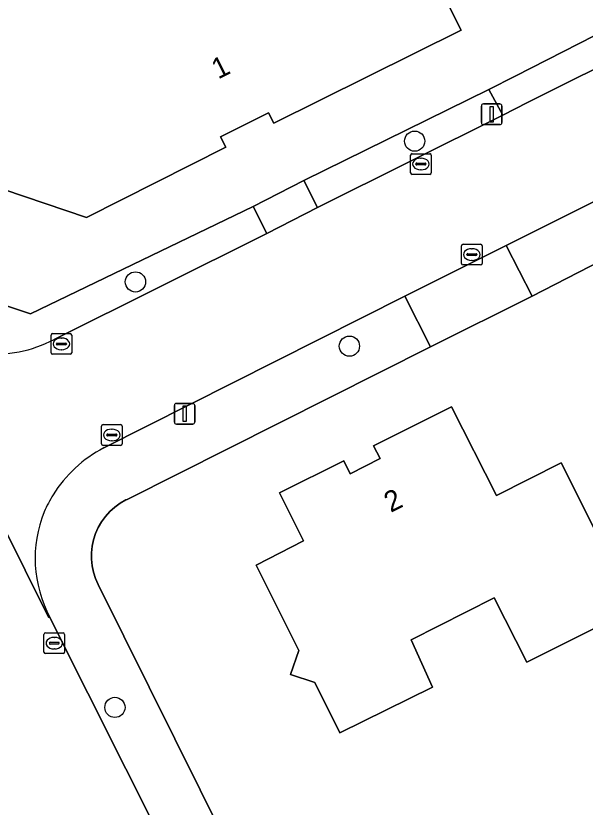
# Model space of a CAD drawing. Extents: x 157320 to 158835, y 386650 to 388491.
# Drawn here: x 158286.18 to 158313.71, y 387061.67 to 387099.95 of the extents above; entities that cross this region are included whole.
import ezdxf

# ---------------------------------------------------------------- set-up
doc = ezdxf.new("R2010")
doc.units = 0
for name, color, linetype in [('IMGEO_Berm_groen', 7, 'Continuous'), ('IMGEO_Boom', 7, 'Continuous'), ('IMGEO_Erf', 7, 'Continuous'), ('IMGEO_Kolk', 7, 'Continuous'), ('IMGEO_Lichtmast', 7, 'Continuous'), ('IMGEO_Pand', 7, 'Continuous'), ('IMGEO_Pand_nummerreeks', 7, 'Continuous'), ('IMGEO_Rijbaan_lokaal_gesloten', 7, 'Continuous'), ('IMGEO_Voetpad_open', 7, 'Continuous')]:
    doc.layers.add(name, color=color, linetype=linetype)

msp = doc.modelspace()

# ---------------------------------------------------------------- linework, layer by layer
at = {"layer": 'IMGEO_Berm_groen'}
for points in [[(158309.733, 387095.154), (158309.055, 387096.391), (158300.107, 387091.989), (158300.761, 387090.674)], [(158322.868, 387092.416), (158321.702, 387094.744), (158309.888, 387088.843), (158311.156, 387086.394)]]:
    msp.add_lwpolyline(points, close=True, dxfattribs=at)
for points in [[(158298.322, 387089.429), (158297.658, 387090.733), (158286.88, 387085.53), (158282.913, 387086.858), (158278.934, 387094.782), (158276.466, 387093.53), (158279.878, 387086.711)], [(158288.028, 387084.3), (158298.322, 387089.429)], [(158290.161, 387072.435), (158290.032, 387072.727), (158289.934, 387073.03), (158289.868, 387073.342), (158289.835, 387073.659), (158289.835, 387073.978), (158289.869, 387074.295), (158289.936, 387074.607), (158290.035, 387074.91), (158290.165, 387075.201), (158290.325, 387075.477), (158290.513, 387075.735), (158290.726, 387075.972), (158290.964, 387076.185), (158291.222, 387076.372), (158291.498, 387076.531), (158291.559, 387076.561), (158306.227, 387083.933), (158304.985, 387086.394), (158290.427, 387079.048)], [(158287.828, 387070.85), (158298.852, 387048.875), (158301.269, 387050.069), (158290.161, 387072.435)]]:
    msp.add_lwpolyline(points, dxfattribs=at)
for centre, radius, start, end in [((158285.177, 387089.645), 6.058, 263.9596, 298.0721), ((158293.352, 387073.442), 6.323, 117.5563, 148.1709), ((158293.476, 387073.372), 6.465, 148.2185, 156.3632), ((158293.146, 387073.7), 6.034, 157.965, 208.1911)]:
    msp.add_arc(centre, radius, start, end, dxfattribs=at)
at = {"layer": 'IMGEO_Boom'}
for centre in [(158305.467, 387093.892), (158291.962, 387087.081), (158302.31, 387083.973), (158290.971, 387066.496)]:
    msp.add_circle(centre, 0.489, dxfattribs=at)
at = {"layer": 'IMGEO_Erf'}
for points in [[(158257.641, 387137.423), (158263.838, 387125.057), (158265.379, 387121.983), (158267.908, 387116.936), (158269.167, 387114.426), (158274.193, 387104.401), (158275.611, 387101.525), (158275.999, 387100.737), (158278.934, 387094.782), (158282.913, 387086.858), (158286.88, 387085.53), (158297.658, 387090.733), (158300.107, 387091.989), (158309.055, 387096.391), (158310.322, 387097.031), (158315.735, 387099.786), (158331.485, 387107.804)], [(158322.868, 387092.416), (158311.156, 387086.394), (158306.227, 387083.933), (158291.559, 387076.561), (158291.498, 387076.531), (158291.222, 387076.372), (158290.964, 387076.185), (158290.726, 387075.972), (158290.513, 387075.735), (158290.325, 387075.477), (158290.165, 387075.201), (158290.035, 387074.91), (158289.936, 387074.607), (158289.869, 387074.295), (158289.835, 387073.978), (158289.835, 387073.659), (158289.868, 387073.342), (158289.934, 387073.03), (158290.032, 387072.727), (158290.161, 387072.435), (158301.269, 387050.069)]]:
    msp.add_lwpolyline(points, dxfattribs=at)
for points in [[(158304.047, 387106.495), (158305.451, 387103.724), (158307.711, 387099.264), (158298.659, 387094.763), (158298.397, 387095.268), (158296.081, 387094.106), (158296.337, 387093.595), (158289.603, 387090.196), (158283.59, 387092.23), (158281.648, 387096.13), (158282.178, 387096.394), (158281.004, 387098.747), (158280.482, 387098.48), (158276.774, 387105.916), (158281.246, 387108.155), (158285.35, 387110.209), (158289.017, 387102.999), (158291.005, 387104.01), (158294.973, 387102.492), (158295.198, 387102.044)], [(158314.79, 387073.866), (158316.083, 387071.286), (158310.888, 387068.678), (158309.307, 387071.795), (158305.29, 387069.759), (158306.336, 387067.479), (158301.855, 387065.259), (158300.633, 387067.701), (158299.466, 387068.083), (158299.862, 387069.246), (158297.796, 387073.379), (158300.089, 387074.561), (158298.93, 387076.873), (158302.034, 387078.417), (158302.347, 387077.791), (158303.793, 387078.53), (158303.476, 387079.155), (158307.24, 387081.041), (158309.418, 387076.747), (158312.549, 387078.335)]]:
    msp.add_lwpolyline(points, close=True, dxfattribs=at)
at = {"layer": 'IMGEO_Kolk'}
for p, q in [((158305.343, 387093.285), (158306.195, 387093.285)), ((158305.268, 387092.359), (158305.268, 387093.211)), ((158305.756, 387093.065), (158305.781, 387093.065)), ((158306.269, 387093.211), (158306.269, 387092.359)), ((158305.527, 387092.779), (158305.527, 387092.791)), ((158305.965, 387092.742), (158305.567, 387092.742)), ((158305.57, 387092.828), (158305.968, 387092.828)), ((158306.011, 387092.791), (158306.011, 387092.779)), ((158306.195, 387092.285), (158305.343, 387092.285)), ((158305.779, 387092.505), (158305.754, 387092.505)), ((158307.73, 387087.978), (158307.73, 387088.83)), ((158307.805, 387088.904), (158308.657, 387088.904)), ((158308.731, 387088.83), (158308.731, 387087.978)), ((158307.989, 387088.398), (158307.989, 387088.41)), ((158308.427, 387088.361), (158308.029, 387088.361)), ((158308.032, 387088.447), (158308.43, 387088.447)), ((158308.218, 387088.684), (158308.243, 387088.684)), ((158308.473, 387088.41), (158308.473, 387088.398)), ((158308.241, 387088.124), (158308.216, 387088.124)), ((158308.657, 387087.904), (158307.805, 387087.904)), ((158287.881, 387083.656), (158287.881, 387084.508)), ((158287.956, 387084.582), (158288.808, 387084.582)), ((158288.882, 387084.508), (158288.882, 387083.656)), ((158288.183, 387084.125), (158288.581, 387084.125)), ((158288.369, 387084.362), (158288.394, 387084.362)), ((158288.14, 387084.076), (158288.14, 387084.088)), ((158288.578, 387084.039), (158288.18, 387084.039)), ((158288.392, 387083.802), (158288.367, 387083.802)), ((158288.624, 387084.088), (158288.624, 387084.076)), ((158288.808, 387083.582), (158287.956, 387083.582)), ((158290.319, 387079.248), (158290.319, 387080.1)), ((158290.394, 387080.174), (158291.246, 387080.174)), ((158290.807, 387079.954), (158290.832, 387079.954)), ((158291.32, 387080.1), (158291.32, 387079.248)), ((158290.578, 387079.668), (158290.578, 387079.68)), ((158291.016, 387079.631), (158290.618, 387079.631)), ((158290.621, 387079.717), (158291.019, 387079.717)), ((158291.062, 387079.68), (158291.062, 387079.668)), ((158291.246, 387079.174), (158290.394, 387079.174)), ((158290.83, 387079.394), (158290.805, 387079.394)), ((158287.538, 387069.175), (158287.538, 387070.027)), ((158287.613, 387070.101), (158288.465, 387070.101)), ((158288.539, 387070.027), (158288.539, 387069.175)), ((158287.797, 387069.595), (158287.797, 387069.607)), ((158288.235, 387069.558), (158287.837, 387069.558)), ((158287.84, 387069.644), (158288.238, 387069.644)), ((158288.026, 387069.881), (158288.051, 387069.881)), ((158288.281, 387069.607), (158288.281, 387069.595)), ((158288.049, 387069.321), (158288.024, 387069.321)), ((158288.465, 387069.101), (158287.613, 387069.101))]:
    msp.add_line(p, q, dxfattribs=at)
for points in [[(158305.343, 387093.285), (158306.195, 387093.285)], [(158305.268, 387092.359), (158305.268, 387093.211)], [(158306.269, 387093.211), (158306.269, 387092.359)], [(158306.195, 387092.285), (158305.343, 387092.285)], [(158307.73, 387087.978), (158307.73, 387088.83)], [(158307.805, 387088.904), (158308.657, 387088.904)], [(158308.731, 387088.83), (158308.731, 387087.978)], [(158308.657, 387087.904), (158307.805, 387087.904)], [(158287.881, 387083.656), (158287.881, 387084.508)], [(158287.956, 387084.582), (158288.808, 387084.582)], [(158288.882, 387084.508), (158288.882, 387083.656)], [(158288.808, 387083.582), (158287.956, 387083.582)], [(158290.319, 387079.248), (158290.319, 387080.1)], [(158290.394, 387080.174), (158291.246, 387080.174)], [(158291.32, 387080.1), (158291.32, 387079.248)], [(158291.246, 387079.174), (158290.394, 387079.174)], [(158287.538, 387069.175), (158287.538, 387070.027)], [(158287.613, 387070.101), (158288.465, 387070.101)], [(158288.539, 387070.027), (158288.539, 387069.175)], [(158288.465, 387069.101), (158287.613, 387069.101)]]:
    msp.add_lwpolyline(points, dxfattribs=at)
for centre, radius, start, end in [((158305.345, 387093.209), 0.0765, 91.552, 178.448), ((158305.345, 387093.209), 0.0765, 91.552, 178.448), ((158306.193, 387093.209), 0.0765, 1.552, 88.448), ((158306.193, 387093.209), 0.0765, 1.552, 88.448), ((158305.567, 387092.788), 0.0403, 85.8775, 175.7526), ((158305.564, 387092.778), 0.0366, 178.938, 274.7102), ((158305.968, 387092.785), 0.043, 264.8664, 352.4533), ((158305.972, 387092.79), 0.0386, 1.7309, 96.639), ((158305.345, 387092.361), 0.0765, 181.552, 268.448), ((158305.345, 387092.361), 0.0765, 181.552, 268.448), ((158306.193, 387092.361), 0.0765, 271.552, 358.448), ((158306.193, 387092.361), 0.0765, 271.552, 358.448), ((158307.807, 387088.828), 0.0765, 91.552, 178.448), ((158307.807, 387088.828), 0.0765, 91.552, 178.448), ((158308.655, 387088.828), 0.0765, 1.552, 88.448), ((158308.655, 387088.828), 0.0765, 1.552, 88.448), ((158308.029, 387088.407), 0.0403, 85.8775, 175.7526), ((158308.026, 387088.397), 0.0366, 178.938, 274.7102), ((158308.43, 387088.404), 0.043, 264.8664, 352.4533), ((158308.434, 387088.409), 0.0386, 1.7309, 96.639), ((158307.807, 387087.98), 0.0765, 181.552, 268.448), ((158307.807, 387087.98), 0.0765, 181.552, 268.448), ((158308.655, 387087.98), 0.0765, 271.552, 358.448), ((158308.655, 387087.98), 0.0765, 271.552, 358.448), ((158287.958, 387084.506), 0.0765, 91.552, 178.448), ((158287.958, 387084.506), 0.0765, 91.552, 178.448), ((158288.806, 387084.506), 0.0765, 1.552, 88.448), ((158288.806, 387084.506), 0.0765, 1.552, 88.448), ((158288.18, 387084.085), 0.0403, 85.8775, 175.7526), ((158288.585, 387084.087), 0.0386, 1.7309, 96.639), ((158288.177, 387084.075), 0.0366, 178.938, 274.7102), ((158288.581, 387084.082), 0.043, 264.8664, 352.4533), ((158287.958, 387083.658), 0.0765, 181.552, 268.448), ((158287.958, 387083.658), 0.0765, 181.552, 268.448), ((158288.806, 387083.658), 0.0765, 271.552, 358.448), ((158288.806, 387083.658), 0.0765, 271.552, 358.448), ((158290.396, 387080.098), 0.0765, 91.552, 178.448), ((158290.396, 387080.098), 0.0765, 91.552, 178.448), ((158291.244, 387080.098), 0.0765, 1.552, 88.448), ((158291.244, 387080.098), 0.0765, 1.552, 88.448), ((158290.618, 387079.677), 0.0403, 85.8775, 175.7526), ((158290.615, 387079.667), 0.0366, 178.938, 274.7102), ((158291.019, 387079.674), 0.043, 264.8664, 352.4533), ((158291.023, 387079.679), 0.0386, 1.7309, 96.639), ((158290.396, 387079.25), 0.0765, 181.552, 268.448), ((158290.396, 387079.25), 0.0765, 181.552, 268.448), ((158291.244, 387079.25), 0.0765, 271.552, 358.448), ((158291.244, 387079.25), 0.0765, 271.552, 358.448), ((158287.615, 387070.025), 0.0765, 91.552, 178.448), ((158287.615, 387070.025), 0.0765, 91.552, 178.448), ((158288.463, 387070.025), 0.0765, 1.552, 88.448), ((158288.463, 387070.025), 0.0765, 1.552, 88.448), ((158287.837, 387069.604), 0.0403, 85.8775, 175.7526), ((158287.834, 387069.594), 0.0366, 178.938, 274.7102), ((158288.238, 387069.601), 0.043, 264.8664, 352.4533), ((158288.242, 387069.606), 0.0386, 1.7309, 96.639), ((158287.615, 387069.177), 0.0765, 181.552, 268.448), ((158287.615, 387069.177), 0.0765, 181.552, 268.448), ((158288.463, 387069.177), 0.0765, 271.552, 358.448), ((158288.463, 387069.177), 0.0765, 271.552, 358.448)]:
    msp.add_arc(centre, radius, start, end, dxfattribs=at)
for centre, major_axis, ratio, start_param, end_param in [((158305.755, 387092.785), (-0.387, 0.002), 0.722429, 4.712389, 7.853982), ((158305.78, 387092.785), (-0.39, 0.002), 0.717154, 1.570796, 4.712389), ((158308.217, 387088.404), (-0.387, 0.002), 0.722429, 4.712389, 7.853982), ((158308.242, 387088.404), (-0.39, 0.002), 0.717154, 1.570796, 4.712389), ((158288.368, 387084.082), (-0.387, 0.002), 0.722429, 4.712389, 7.853982), ((158288.393, 387084.082), (-0.39, 0.002), 0.717154, 1.570796, 4.712389), ((158290.806, 387079.674), (-0.387, 0.002), 0.722429, 4.712389, 7.853982), ((158290.831, 387079.674), (-0.39, 0.002), 0.717154, 1.570796, 4.712389), ((158288.025, 387069.601), (-0.387, 0.002), 0.722429, 4.712389, 7.853982), ((158288.05, 387069.601), (-0.39, 0.002), 0.717154, 1.570796, 4.712389)]:
    msp.add_ellipse(centre, major_axis=major_axis, ratio=ratio, start_param=start_param, end_param=end_param, dxfattribs=at)
at = {"layer": 'IMGEO_Lichtmast'}
for p, q in [((158308.692, 387094.789), (158308.692, 387095.589)), ((158308.692, 387095.589), (158308.692, 387094.789)), ((158308.792, 387095.689), (158309.582, 387095.689)), ((158309.582, 387095.689), (158308.792, 387095.689)), ((158309.682, 387095.589), (158309.682, 387094.789)), ((158309.682, 387094.789), (158309.682, 387095.589)), ((158309.582, 387094.689), (158308.792, 387094.689)), ((158308.792, 387094.689), (158309.582, 387094.689)), ((158293.844, 387080.303), (158293.844, 387081.103)), ((158293.844, 387081.103), (158293.844, 387080.303)), ((158293.944, 387081.203), (158294.734, 387081.203)), ((158294.734, 387081.203), (158293.944, 387081.203)), ((158294.834, 387081.103), (158294.834, 387080.303)), ((158294.834, 387080.303), (158294.834, 387081.103)), ((158294.734, 387080.203), (158293.944, 387080.203)), ((158293.944, 387080.203), (158294.734, 387080.203))]:
    msp.add_line(p, q, dxfattribs=at)
for points in [[(158309.112, 387095.564), (158309.262, 387095.564), (158309.262, 387094.814), (158309.112, 387094.814), (158309.112, 387095.564)], [(158294.264, 387081.078), (158294.414, 387081.078), (158294.414, 387080.328), (158294.264, 387080.328), (158294.264, 387081.078)]]:
    msp.add_lwpolyline(points, dxfattribs=at)
for centre, start, end in [((158308.792, 387095.589), 90, 180), ((158308.792, 387095.589), 90, 180), ((158309.582, 387095.589), 0, 90), ((158309.582, 387095.589), 360, 90), ((158308.792, 387094.789), 180, 270), ((158308.792, 387094.789), 180, 270), ((158309.582, 387094.789), 270, 0), ((158309.582, 387094.789), 270, 0), ((158293.944, 387081.103), 90, 180), ((158293.944, 387081.103), 90, 180), ((158294.734, 387081.103), 0, 90), ((158294.734, 387081.103), 360, 90), ((158293.944, 387080.303), 180, 270), ((158293.944, 387080.303), 180, 270), ((158294.734, 387080.303), 270, 0), ((158294.734, 387080.303), 270, 0)]:
    msp.add_arc(centre, 0.1, start, end, dxfattribs=at)
at = {"layer": 'IMGEO_Pand'}
for points in [[(158305.451, 387103.724), (158304.047, 387106.495), (158295.198, 387102.044), (158294.973, 387102.492), (158291.005, 387104.01), (158289.017, 387102.999), (158285.35, 387110.209), (158281.246, 387108.155), (158276.774, 387105.916), (158280.482, 387098.48), (158281.004, 387098.747), (158282.178, 387096.394), (158281.648, 387096.13), (158283.59, 387092.23), (158289.603, 387090.196), (158296.337, 387093.595), (158296.081, 387094.106), (158298.397, 387095.268), (158298.659, 387094.763), (158307.711, 387099.264)], [(158314.79, 387073.866), (158312.549, 387078.335), (158309.418, 387076.747), (158307.24, 387081.041), (158303.476, 387079.155), (158303.793, 387078.53), (158302.347, 387077.791), (158302.034, 387078.417), (158298.93, 387076.873), (158300.089, 387074.561), (158297.796, 387073.379), (158299.862, 387069.246), (158299.466, 387068.083), (158300.633, 387067.701), (158301.855, 387065.259), (158306.336, 387067.479), (158305.29, 387069.759), (158309.307, 387071.795), (158310.888, 387068.678), (158316.083, 387071.286)]]:
    msp.add_lwpolyline(points, close=True, dxfattribs=at)
at = {"layer": 'IMGEO_Rijbaan_lokaal_gesloten'}
for points in [[(158298.852, 387048.875), (158287.828, 387070.85), (158287.758, 387070.854), (158279.878, 387086.711), (158276.466, 387093.53), (158271.685, 387103.152), (158266.655, 387113.185), (158265.393, 387115.701), (158262.869, 387120.734), (158261.327, 387123.809), (158255.123, 387136.185)], [(158372.312, 387126.443), (158345.491, 387113.071), (158344.442, 387112.531), (158332.204, 387106.402), (158316.382, 387098.491), (158310.917, 387095.758), (158309.733, 387095.154), (158300.761, 387090.674), (158298.322, 387089.429), (158288.028, 387084.3)], [(158290.427, 387079.048), (158304.985, 387086.394), (158309.888, 387088.843), (158321.702, 387094.744), (158323.438, 387095.612), (158324.678, 387096.231), (158329.297, 387098.53), (158345.977, 387106.887), (158351.235, 387109.524), (158359.018, 387113.428)], [(158279.878, 387086.711), (158287.758, 387070.854), (158287.828, 387070.85)]]:
    msp.add_lwpolyline(points, dxfattribs=at)
for centre, radius, start, end in [((158285.177, 387089.645), 6.058, 263.9596, 298.0721), ((158293.352, 387073.442), 6.323, 117.5563, 148.1709), ((158293.476, 387073.372), 6.465, 148.2185, 156.3632), ((158293.146, 387073.7), 6.034, 157.965, 208.1911)]:
    msp.add_arc(centre, radius, start, end, dxfattribs=at)
at = {"layer": 'IMGEO_Voetpad_open'}
for points in [[(158309.733, 387095.154), (158310.917, 387095.758), (158316.382, 387098.491), (158315.735, 387099.786), (158310.322, 387097.031), (158309.055, 387096.391)], [(158297.658, 387090.733), (158298.322, 387089.429), (158300.761, 387090.674), (158300.107, 387091.989)], [(158306.227, 387083.933), (158311.156, 387086.394), (158309.888, 387088.843), (158304.985, 387086.394)]]:
    msp.add_lwpolyline(points, close=True, dxfattribs=at)

# ---------------------------------------------------------------- texts
at = {"layer": 'IMGEO_Pand_nummerreeks'}
for s, rotation, p in [('1', 26.6442, (158295.965, 387096.867)), ('2', 26.6367, (158304.307, 387075.901))]:
    msp.add_text(s, height=1, rotation=rotation, dxfattribs=at).set_placement(p)

doc.saveas('drawing.dxf')
